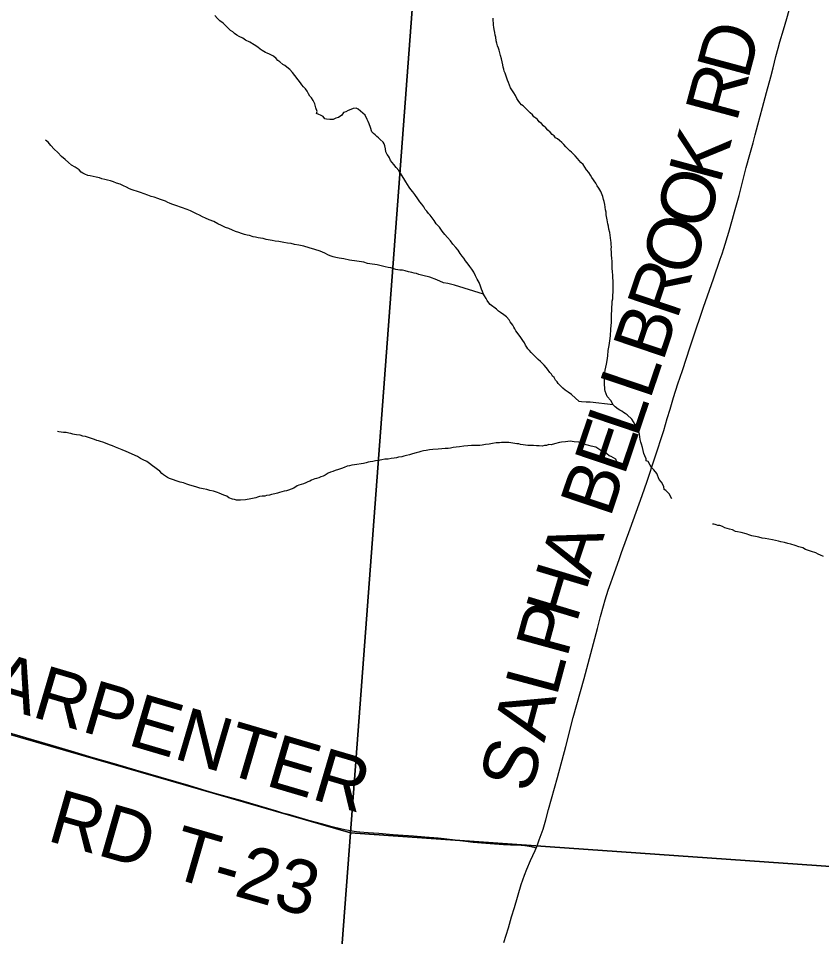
# Model space of a CAD drawing. Extents: x 1410790 to 1770854, y 448063 to 770588.
# Drawn here: x 1525089 to 1529574, y 609171 to 614296 of the extents above; entities that cross this region are included whole.
import ezdxf

# ---------------------------------------------------------------- set-up
doc = ezdxf.new("R2010")
doc.units = 0
for name, color, linetype in [('GM_X_County_Road', 7, 'Continuous'), ('GM_X_County_Road_Text', 7, 'Continuous'), ('GM_X_Minor_River', 7, 'Continuous'), ('GM_X_Section', 7, 'Continuous'), ('GM_X_Township_Road', 7, 'Continuous'), ('GM_X_Township_Road_Text', 7, 'Continuous')]:
    doc.layers.add(name, color=color, linetype=linetype)

msp = doc.modelspace()

# ---------------------------------------------------------------- linework, layer by layer
at = {"layer": 'GM_X_County_Road'}
for points in [[(1527979.9, 609664.1), (1527988.2, 609683.7), (1527997.3, 609709.9), (1528018.6, 609769.5), (1528034.1, 609822.4), (1528049.5, 609880.5), (1528099, 610059.1), (1528145.1, 610232.6), (1528187.3, 610394.1), (1528248, 610612), (1528322.2, 610890.8), (1528339.2, 610957.4), (1528355.4, 611016.2), (1528365.1, 611049.7), (1528383.1, 611103.9), (1528397.3, 611144.6), (1528416.7, 611197.8), (1528445.6, 611281.1), (1528457.6, 611315), (1528505.6, 611447.2), (1528539.2, 611539.8), (1528572.5, 611632.1), (1528599.9, 611712.7), (1528643.1, 611843.5), (1528692.2, 611996.4), (1528712.2, 612062.1), (1528727.7, 612114.4), (1528747, 612179.5), (1528772.2, 612255.7), (1528796.7, 612329.9), (1528819.3, 612398.3), (1528838.5, 612457.5), (1528855.4, 612507), (1528914.9, 612684.1), (1528969.7, 612842), (1529008.4, 612952.6), (1529018.7, 612982.3), (1529028.4, 613011.3), (1529056.1, 613102.3), (1529076.7, 613175.3), (1529088.3, 613215.2), (1529113.4, 613306.6), (1529153.6, 613463.6), (1529173, 613535.2), (1529191.6, 613600.4), (1529203.9, 613646.2), (1529218.1, 613701.1), (1529231.2, 613750.1), (1529243.5, 613797.9), (1529266.5, 613881.8), (1529289.7, 613968.9), (1529303.3, 614019.2), (1529319.3, 614082.5), (1529331.3, 614130.3), (1529340.6, 614165), (1529360.7, 614231.5), (1529379.1, 614294.8), (1529393, 614342.5)], [(1527799, 609138), (1527825, 609219.7), (1527843, 609280.4), (1527858.5, 609333.3), (1527897.2, 609461.1), (1527914.6, 609513.7), (1527927.4, 609547.6), (1527948.9, 609595.7), (1527974.9, 609652.2), (1527979.9, 609664.1)]]:
    msp.add_lwpolyline(points, dxfattribs=at)
at = {"layer": 'GM_X_Minor_River'}
for points in [[(1527154.8, 613526.8), (1527148.9, 613536.8), (1527141, 613551), (1527139.2, 613567), (1527135.3, 613585.1), (1527131.4, 613595.2), (1527125.5, 613605.3), (1527109.6, 613619.5), (1527099.7, 613629.7), (1527089.7, 613635.8), (1527081.8, 613645.9), (1527071.8, 613654), (1527061.9, 613662.1), (1527056.1, 613686.3), (1527048.3, 613706.4), (1527042.4, 613720.5), (1527036.5, 613730.6), (1527024.7, 613754.8), (1527012.8, 613767), (1526986.9, 613789.3), (1526975, 613795.5), (1526958.9, 613793.6), (1526944.9, 613787.8), (1526930.8, 613781.9), (1526916.7, 613774), (1526904.6, 613770.1), (1526894.5, 613756.2), (1526876.4, 613742.3), (1526862.3, 613738.4), (1526846.2, 613730.6), (1526828.2, 613730.8), (1526810.2, 613732.9), (1526800.2, 613735.1), (1526790.3, 613747.2), (1526776.3, 613755.4), (1526766.4, 613759.5), (1526754.4, 613765.6), (1526756.5, 613775.6), (1526750.7, 613795.8), (1526744.9, 613817.9), (1526735, 613838.1), (1526725.1, 613852.2), (1526717.2, 613862.3), (1526709.3, 613874.4), (1526701.4, 613888.6), (1526691.5, 613902.7), (1526681.6, 613912.8), (1526671.7, 613925), (1526663.8, 613935.1), (1526620.2, 613993.7), (1526604.4, 614010), (1526588.5, 614024.2), (1526576.5, 614032.3), (1526566.6, 614038.4), (1526548.7, 614052.7), (1526538.7, 614060.8), (1526528.8, 614070.9), (1526512.9, 614085.1), (1526491, 614095.4), (1526479, 614101.5), (1526469, 614105.7), (1526451.1, 614115.9), (1526439.2, 614124), (1526425.2, 614134.2), (1526405.3, 614148.4), (1526381.4, 614162.7), (1526357.5, 614175), (1526341.6, 614185.2), (1526321.6, 614195.5), (1526309.7, 614201.6), (1526295.7, 614211.8), (1526285.8, 614219.9), (1526273.9, 614228), (1526263.9, 614238.2), (1526250, 614252.4), (1526232.2, 614268.6), (1526214.3, 614282.8), (1526200.4, 614295), (1526186.5, 614311.2)], [(1528330.8, 613348.1), (1528320.9, 613360.2), (1528313.1, 613376.4), (1528291.3, 613406.7), (1528283.4, 613420.8), (1528273.5, 613434.9), (1528261.7, 613451.1), (1528251.8, 613465.3), (1528241.9, 613479.4), (1528230, 613491.6), (1528220.1, 613501.7), (1528210.2, 613513.9), (1528198.3, 613528), (1528188.3, 613538.2), (1528178.4, 613548.3), (1528168.5, 613556.4), (1528158.6, 613566.6), (1528146.6, 613578.7), (1528134.7, 613590.9), (1528122.8, 613603), (1528110.9, 613613.2), (1528099, 613623.3), (1528089, 613629.5), (1528081.1, 613639.6), (1528069.2, 613647.7), (1528059.3, 613659.9), (1528045.3, 613672.1), (1528033.4, 613684.2), (1528021.5, 613696.4), (1528009.6, 613708.5), (1527997.7, 613718.7), (1527987.8, 613730.8), (1527977.8, 613739), (1527967.9, 613747.1), (1527960, 613757.2), (1527946.1, 613769.4), (1527936.1, 613779.5), (1527926.2, 613789.7), (1527916.3, 613797.8), (1527908.4, 613807.9), (1527898.4, 613814), (1527888.5, 613824.2), (1527880.6, 613838.3), (1527872.7, 613848.4), (1527864.8, 613864.5), (1527854.9, 613880.7), (1527845.1, 613896.8), (1527837.2, 613909), (1527831.3, 613923.1), (1527825.4, 613937.2), (1527819.5, 613951.3), (1527807.9, 613989.5), (1527802, 614001.6), (1527800, 614011.7), (1527796.1, 614023.8), (1527794.2, 614035.8), (1527790.4, 614053.9), (1527786.5, 614070), (1527780.7, 614088.1), (1527776.8, 614104.2), (1527772.9, 614118.3), (1527769, 614130.4), (1527765.2, 614142.5), (1527761.3, 614156.6), (1527757.4, 614170.6), (1527755.6, 614190.7), (1527751.7, 614202.8), (1527749.8, 614216.9), (1527745.9, 614233), (1527744.1, 614247), (1527742.1, 614257.1), (1527742.2, 614267.1), (1527740.4, 614285.2), (1527740.5, 614297.2)], [(1525603.4, 613388.2), (1525587.5, 613392.4), (1525571.5, 613396.5), (1525555.5, 613400.7), (1525541.5, 613404.9), (1525523.5, 613409.1), (1525507.5, 613413.3), (1525489.5, 613417.4), (1525477.5, 613419.6), (1525459.6, 613425.8), (1525449.6, 613431.9), (1525439.7, 613438), (1525427.7, 613450.2), (1525405.8, 613464.5), (1525385.9, 613476.7), (1525368, 613490.9), (1525350.1, 613507.2), (1525330.3, 613525.4), (1525308.5, 613547.7), (1525288.6, 613566), (1525270.7, 613586.2), (1525254.9, 613604.4), (1525241.3, 613616.5)], [(1528410.2, 612139.5), (1528282.1, 612152.8), (1528260.1, 612153.1), (1528234.1, 612155.3), (1528220.1, 612157.5), (1528178.4, 612196), (1528158.5, 612210.3), (1528142.5, 612220.5), (1528128.6, 612232.7), (1528112.7, 612248.9), (1528102.8, 612257), (1528096.9, 612267.1), (1528089, 612277.2), (1528081.1, 612291.3), (1528071.1, 612299.5), (1528065.2, 612309.5), (1528057.3, 612319.7), (1528043.4, 612337.9), (1528035.5, 612348), (1528025.6, 612360.1), (1528015.7, 612370.2), (1528003.8, 612380.4), (1527991.9, 612392.6), (1527979.9, 612402.7), (1527964.1, 612418.9), (1527952.1, 612431.1), (1527942.2, 612441.2), (1527934.3, 612451.3), (1527928.4, 612461.4), (1527920.5, 612471.5), (1527914.6, 612485.7), (1527906.7, 612497.8), (1527898.8, 612509.9), (1527890.9, 612520), (1527882.9, 612530.1), (1527875, 612542.2), (1527867.1, 612552.3), (1527861.2, 612562.4), (1527855.3, 612572.5), (1527849.4, 612582.6), (1527843.4, 612592.7), (1527835.5, 612602.8), (1527829.6, 612612.9), (1527813.7, 612629.1), (1527799.8, 612641.3), (1527781.9, 612653.5), (1527769.9, 612661.7), (1527758, 612671.8), (1527724.2, 612698.3), (1527716.3, 612708.4), (1527706.4, 612720.5), (1527700.5, 612732.6), (1527692.6, 612746.8), (1527686.7, 612756.8), (1527680.8, 612770.9), (1527674.9, 612785), (1527669.1, 612801.2), (1527661.2, 612821.3), (1527651.4, 612839.5), (1527641.5, 612859.6), (1527631.7, 612879.8), (1527621.8, 612895.9), (1527609.9, 612910.1), (1527600.1, 612924.3), (1527586.2, 612942.5), (1527576.3, 612956.6), (1527566.4, 612968.8), (1527556.5, 612982.9), (1527544.7, 613001.1), (1527530.8, 613017.3), (1527514.9, 613035.5), (1527501.1, 613053.7), (1527485.2, 613071.9), (1527469.4, 613090.1), (1527455.5, 613108.3), (1527439.7, 613130.6), (1527421.8, 613148.8), (1527410, 613167), (1527400.1, 613183.1), (1527388.2, 613197.3), (1527378.3, 613207.4), (1527370.4, 613219.6), (1527360.5, 613229.7), (1527352.6, 613243.8), (1527342.7, 613258), (1527330.8, 613272.1), (1527318.9, 613288.3), (1527303.1, 613312.5), (1527291.2, 613326.7), (1527281.3, 613340.9), (1527271.4, 613353), (1527261.6, 613369.2), (1527251.7, 613383.3), (1527241.8, 613401.4), (1527228, 613421.7), (1527214.2, 613445.9), (1527198.3, 613464.1), (1527186.4, 613480.3), (1527166.6, 613502.6), (1527160.7, 613516.7), (1527154.8, 613526.8)], [(1527686.7, 612756.8), (1527524.9, 612806.7), (1527486.9, 612815.1), (1527462.9, 612819.3), (1527425, 612835.8), (1527387.1, 612852.2), (1527347.1, 612860.7), (1527325.2, 612866.9), (1527311.2, 612871.1), (1527299.2, 612873.2), (1527285.2, 612877.4), (1527267.2, 612881.5), (1527249.2, 612885.8), (1527233.2, 612889.9), (1527219.2, 612890.1), (1527207.2, 612892.2), (1527197.2, 612894.3), (1527185.3, 612898.4), (1527169.3, 612902.6), (1527153.3, 612904.8), (1527137.3, 612909), (1527121.3, 612913.2), (1527107.3, 612917.3), (1527093.3, 612919.4), (1527079.3, 612921.6), (1527065.3, 612923.8), (1527051.3, 612925.9), (1527039.3, 612928), (1527017.3, 612934.3), (1526979.3, 612940.7), (1526937.3, 612947.1), (1526905.4, 612953.5), (1526879.4, 612957.8), (1526861.4, 612962), (1526847.4, 612964.1), (1526835.4, 612968.2), (1526821.4, 612974.4), (1526799.5, 612984.7), (1526773.6, 612997), (1526743.6, 613005.3), (1526713.6, 613015.7), (1526683.7, 613024), (1526655.7, 613030.3), (1526631.7, 613034.5), (1526611.7, 613038.8), (1526591.7, 613041), (1526571.7, 613045.2), (1526543.7, 613049.5), (1526523.7, 613051.7), (1526505.7, 613055.9), (1526495.7, 613058), (1526483.7, 613060.2), (1526471.7, 613062.3), (1526455.7, 613066.5), (1526441.7, 613068.6), (1526427.7, 613070.8), (1526413.8, 613074.9), (1526399.8, 613077.1), (1526379.8, 613083.3), (1526365.8, 613085.4), (1526351.8, 613089.6), (1526335.8, 613095.8), (1526319.9, 613100), (1526301.9, 613106.2), (1526283.9, 613114.4), (1526264, 613122.6), (1526246, 613128.8), (1526224.1, 613139), (1526202.1, 613149.3), (1526180.2, 613161.6), (1526154.3, 613171.9), (1526134.3, 613180.1), (1526116.4, 613188.3), (1526100.4, 613196.5), (1526084.5, 613204.7), (1526068.5, 613212.9), (1526050.6, 613221.1), (1526030.6, 613229.3), (1525968.7, 613252), (1525946.8, 613258.3), (1525932.8, 613264.4), (1525922.8, 613268.5), (1525910.8, 613274.7), (1525898.9, 613278.8), (1525882.9, 613285), (1525866.9, 613291.2), (1525847, 613297.4), (1525831, 613301.6), (1525811, 613309.8), (1525791, 613316), (1525771.1, 613324.3), (1525749.1, 613330.5), (1525735.1, 613334.7), (1525725.2, 613338.8), (1525709.2, 613345), (1525693.2, 613353.2), (1525675.3, 613361.4), (1525657.3, 613369.6), (1525637.4, 613375.8), (1525619.4, 613384), (1525603.4, 613388.2)], [(1528738, 611614.5), (1528722.2, 611642.7), (1528704.3, 611661), (1528694.4, 611667.1), (1528692.5, 611683.2), (1528680.7, 611707.3), (1528666.8, 611721.5), (1528653.1, 611755.8), (1528637.2, 611776), (1528627.3, 611786.1), (1528617.5, 611802.3), (1528605.6, 611822.5), (1528593.6, 611826.6), (1528593.7, 611836.7), (1528587.9, 611854.8), (1528582, 611866.9), (1528574.3, 611901), (1528568.4, 611919.2), (1528564.5, 611931.2), (1528560.7, 611945.3), (1528558.8, 611959.4), (1528556.9, 611975.4), (1528545.2, 612009.7), (1528533.4, 612029.9), (1528523.5, 612044), (1528513.6, 612058.2), (1528487.8, 612082.5), (1528477.8, 612090.6), (1528467.9, 612096.7), (1528457.9, 612102.9), (1528448, 612109), (1528438, 612115.1), (1528422.1, 612127.3), (1528410.2, 612139.5), (1528396.4, 612163.7), (1528376.5, 612186), (1528364.8, 612214.2), (1528362.9, 612224.2), (1528363, 612234.2), (1528361.1, 612250.3), (1528361.2, 612262.3), (1528361.3, 612276.4), (1528361.5, 612294.4), (1528363.7, 612316.5), (1528365.8, 612332.5), (1528370, 612348.5), (1528372.2, 612366.6), (1528376.3, 612386.6), (1528380.6, 612412.6), (1528382.8, 612442.7), (1528387.1, 612470.7), (1528391.3, 612496.8), (1528395.6, 612524.8), (1528397.9, 612560.9), (1528398.1, 612581), (1528400.3, 612599), (1528400.5, 612621.1), (1528400.7, 612643.1), (1528402.9, 612667.2), (1528405.3, 612717.3), (1528407.5, 612731.3), (1528407.6, 612747.4), (1528409.8, 612771.4), (1528410, 612789.5), (1528410.1, 612807.6), (1528410.3, 612823.6), (1528410.4, 612833.6), (1528408.5, 612845.7), (1528408.6, 612861.7), (1528406.8, 612881.8), (1528405, 612901.9), (1528405.1, 612920), (1528405.3, 612940), (1528403.5, 612956.1), (1528401.6, 612976.2), (1528401.8, 612990.2), (1528399.9, 613008.3), (1528400, 613020.3), (1528398.1, 613032.4), (1528398.2, 613044.4), (1528396.3, 613056.5), (1528394.5, 613070.5), (1528392.6, 613086.6), (1528390.7, 613100.7), (1528386.9, 613118.8), (1528385, 613136.9), (1528381.1, 613148.9), (1528379.2, 613161), (1528377.3, 613171), (1528373.5, 613189.1), (1528371.6, 613199.2), (1528371.7, 613213.2), (1528367.8, 613227.3), (1528365.9, 613241.4), (1528364.1, 613257.4), (1528360.2, 613273.5), (1528356.3, 613285.6), (1528352.5, 613301.7), (1528344.6, 613319.8), (1528340.7, 613329.9), (1528330.8, 613348.1)], [(1526766.3, 611731.1), (1526754.2, 611727.2), (1526744.2, 611725.3), (1526726.1, 611717.5), (1526716, 611713.6), (1526706, 611709.7), (1526693.9, 611703.8), (1526681.8, 611697.9), (1526667.8, 611694), (1526655.7, 611690.2), (1526645.7, 611686.2), (1526627.6, 611674.4), (1526611.5, 611668.5), (1526597.4, 611662.7), (1526585.4, 611658.8), (1526573.3, 611656.9), (1526559.3, 611653), (1526547.2, 611649.1), (1526535.2, 611645.2), (1526521.1, 611641.4), (1526503.1, 611637.5), (1526491, 611633.7), (1526475, 611631.8), (1526464.9, 611629.9), (1526450.9, 611628.1), (1526434.9, 611626.2), (1526424.8, 611624.3), (1526414.8, 611620.4), (1526404.8, 611618.5), (1526386.7, 611614.7), (1526356.6, 611609), (1526328.5, 611607.2), (1526306.5, 611607.5), (1526296.5, 611609.6), (1526284.5, 611611.7), (1526264.6, 611619.9), (1526252.6, 611628.1), (1526236.7, 611634.3), (1526222.7, 611640.4), (1526210.7, 611646.6), (1526200.7, 611648.7), (1526188.8, 611652.8), (1526178.8, 611656.9), (1526158.8, 611661.2), (1526140.8, 611665.3), (1526120.8, 611669.6), (1526102.8, 611673.8), (1526084.9, 611680), (1526066.9, 611684.2), (1526046.9, 611690.4), (1526028.9, 611696.6), (1526011, 611702.8), (1525993, 611707), (1525975, 611713.2), (1525949, 611721.5), (1525933.1, 611727.7), (1525921.1, 611733.8), (1525911.2, 611739.9), (1525899.2, 611748.1), (1525889.3, 611756.2), (1525879.4, 611768.3), (1525865.4, 611778.5), (1525851.5, 611788.7), (1525837.6, 611798.9), (1525821.7, 611811), (1525805.7, 611823.2), (1525785.8, 611831.5), (1525771.8, 611839.7), (1525753.9, 611849.9), (1525690.1, 611878.6), (1525668.1, 611886.9), (1525650.2, 611895.1), (1525632.2, 611903.3), (1525614.3, 611909.5), (1525598.3, 611915.7), (1525576.3, 611923.9), (1525560.4, 611930.1), (1525548.4, 611934.2), (1525536.4, 611938.4), (1525526.4, 611940.5), (1525514.4, 611944.6), (1525502.5, 611948.7), (1525492.5, 611952.8), (1525480.5, 611957), (1525464.5, 611961.2), (1525448.5, 611963.3), (1525434.5, 611969.5), (1525414.5, 611971.7), (1525402.5, 611973.8), (1525392.5, 611975.9), (1525382.5, 611978), (1525370.5, 611980.2), (1525356.6, 611984.3), (1525340.5, 611984.5), (1525328.5, 611986.6), (1525314.5, 611988.8), (1525306.9, 611989.9)], [(1528433.4, 611820.2), (1528431.4, 611820.3), (1528425.5, 611836.4), (1528399.6, 611850.7), (1528387.6, 611854.8), (1528361.8, 611877.2), (1528341.8, 611883.4), (1528313.9, 611901.7), (1528287.9, 611908), (1528274, 611912.2), (1528260, 611916.3), (1528246, 611922.5), (1528228, 611926.7), (1528218.1, 611930.8), (1528192, 611933.1), (1528170, 611935.3), (1528144, 611931.6), (1528121.9, 611929.8), (1528109.9, 611927.9), (1528081.8, 611920.2), (1528063.7, 611916.3), (1528051.7, 611916.5), (1528037.6, 611912.6), (1528027.6, 611912.7), (1528013.6, 611908.8), (1527997.5, 611909), (1527981.5, 611909.2), (1527965.5, 611911.4), (1527945.5, 611911.6), (1527933.5, 611911.7), (1527921.5, 611913.8), (1527907.5, 611916), (1527893.5, 611918.1), (1527883.5, 611920.2), (1527871.5, 611920.3), (1527861.5, 611922.5), (1527827.5, 611928.8), (1527811.5, 611929), (1527799.5, 611929.1), (1527787.4, 611929.2), (1527775.4, 611927.4), (1527757.4, 611927.5), (1527737.3, 611923.7), (1527717.3, 611919.9), (1527697.2, 611918.1), (1527679.2, 611914.3), (1527665.1, 611912.4), (1527653.1, 611912.6), (1527641.1, 611912.7), (1527619.1, 611910.9), (1527599, 611909.1), (1527577, 611907.3), (1527552.9, 611903.6), (1527532.8, 611901.8), (1527516.8, 611899.9), (1527502.8, 611896.1), (1527488.7, 611894.2), (1527472.7, 611894.4), (1527452.7, 611892.6), (1527432.6, 611890.8), (1527402.6, 611889.1), (1527384.5, 611887.3), (1527366.5, 611883.4), (1527350.4, 611881.6), (1527336.4, 611877.7), (1527324.3, 611873.8), (1527310.3, 611870), (1527290.2, 611866.2), (1527272.1, 611860.3), (1527256.1, 611856.5), (1527242, 611852.6), (1527230, 611848.7), (1527211.9, 611846.9), (1527199.9, 611843), (1527187.8, 611841.1), (1527169.8, 611839.3), (1527153.7, 611835.5), (1527135.7, 611835.7), (1527117.7, 611831.8), (1527099.6, 611828), (1527083.6, 611826.2), (1527067.5, 611822.3), (1527053.5, 611820.5), (1527041.4, 611818.6), (1527031.4, 611814.7), (1527015.3, 611810.8), (1526965.2, 611803.3), (1526951.1, 611801.4), (1526937.1, 611797.6), (1526925.1, 611795.7), (1526909, 611789.8), (1526892.9, 611784), (1526876.8, 611778.2), (1526858.8, 611772.3), (1526844.7, 611766.4), (1526832.6, 611762.5), (1526818.6, 611756.7), (1526802.5, 611746.8), (1526790.4, 611740.9), (1526778.3, 611737), (1526766.3, 611731.1)], [(1529300.7, 611385.9), (1529278.7, 611388.2), (1529258.7, 611392.4), (1529242.7, 611394.6), (1529222.7, 611400.8), (1529204.7, 611403), (1529194.7, 611405.1), (1529184.7, 611407.2), (1529172.7, 611411.4), (1529152.8, 611419.6), (1529124.8, 611425.9), (1529104.8, 611430.1), (1529092.8, 611432.2), (1529076.9, 611440.4), (1529058.9, 611444.6), (1529032.9, 611452.9), (1529021, 611459.1), (1529005, 611465.3), (1528995, 611465.4), (1528985, 611469.5), (1528967, 611473.7), (1528967, 611473.7), (1528967, 611471.7)], [(1529584.3, 611292.7), (1529568.3, 611298.9), (1529554.3, 611305.1), (1529542.4, 611313.2), (1529518.4, 611319.5), (1529500.4, 611325.7), (1529484.5, 611331.9), (1529468.5, 611340.1), (1529446.5, 611346.3), (1529426.6, 611354.5), (1529402.6, 611360.8), (1529384.6, 611365), (1529366.6, 611371.2), (1529346.6, 611373.4), (1529332.7, 611377.6), (1529316.7, 611381.8), (1529300.7, 611385.9)]]:
    msp.add_lwpolyline(points, dxfattribs=at)
at = {"layer": 'GM_X_Section'}
for points in [[(1522119.9, 616619.5), (1527349.3, 615167.2), (1526943.5, 609749.7), (1521677.3, 611270.6)], [(1527349.3, 615167.2), (1532724.4, 614740.1), (1532279.5, 609375.3), (1526943.5, 609749.7)], [(1526943.5, 609749.7), (1526539, 604404.1), (1521242.6, 605915.5), (1521677.3, 611270.6)], [(1532279.5, 609375.3), (1531843.9, 603964.4), (1526539, 604404.1), (1526943.5, 609749.7)]]:
    msp.add_lwpolyline(points, close=True, dxfattribs=at)
at = {"layer": 'GM_X_Township_Road'}
for points in [[(1527465.8, 609715.7), (1527433.2, 609719.3), (1527358.1, 609725.6), (1527295.5, 609731), (1527182.6, 609739.4), (1527101.1, 609745.7), (1527042.3, 609749.5), (1526996.1, 609753.3), (1526976.8, 609755.4), (1526964.2, 609757.5), (1526920.4, 609764.6), (1526887.4, 609771.8), (1526841.4, 609783.8), (1526781.2, 609799.8), (1526711.6, 609819), (1526604.4, 609849.6), (1526566.5, 609860.3), (1526532, 609870.7), (1526431.3, 609900.6), (1526330.4, 609929.7), (1526188.5, 609970.2), (1526157.1, 609979.6), (1526138.1, 609984.9), (1526040.6, 610013.4), (1525744.4, 610100.4), (1525625.5, 610134.6), (1525506, 610169.1), (1525383.2, 610205.1), (1525283, 610234.7), (1525130.7, 610280.1), (1525022, 610311.7)], [(1527979.9, 609664.1), (1527969.4, 609667.2), (1527957.3, 609670.8), (1527941.7, 609674), (1527916.1, 609676.8), (1527895.6, 609678.3), (1527837.6, 609681.1), (1527797.7, 609682.3), (1527748.2, 609686.5), (1527698.6, 609689.9), (1527629.3, 609696.6), (1527528.1, 609708.8), (1527465.8, 609715.7)]]:
    msp.add_lwpolyline(points, dxfattribs=at)

# ---------------------------------------------------------------- texts
at = {"layer": 'GM_X_County_Road_Text'}
for s, rotation, p in [('D', 74.9448, (1529162.6, 613947.5)), ('R', 74.944, (1529098.6, 613709.6)), ('K', 74.9234, (1529005.9, 613365.3)), ('O', 73.8567, (1528930.8, 613105.9)), ('O', 71.9577, (1528845.9, 612844.5)), ('R', 71.3494, (1528766, 612607.7)), ('B', 71.3463, (1528687.1, 612374.2)), ('L', 71.3428, (1528615.3, 612161.6)), ('L', 71.3463, (1528543.6, 611949)), ('E', 71.3431, (1528471.8, 611736.4)), ('B', 71.3441, (1528393, 611502.9)), ('A', 71.5754, (1528280.1, 611165.2)), ('H', 73.2442, (1528204.7, 610914.6)), ('P', 74.7445, (1528152, 610721.3)), ('L', 74.9815, (1528093.9, 610504.9)), ('A', 74.9823, (1528025.5, 610249.9)), ('S', 74.983, (1527949.1, 609965.2))]:
    msp.add_text(s, height=300, rotation=rotation, dxfattribs=at).set_placement(p)
at = {"layer": 'GM_X_Township_Road_Text'}
for s, rotation, p in [('CARPENTER', 343.6093, (1524621.9, 610557.6)), ('RD', 344.0533, (1525242.1, 609708.1)), ('T-23', 343.8617, (1525922.4, 609506.7))]:
    msp.add_text(s, height=300, rotation=rotation, dxfattribs=at).set_placement(p)

doc.saveas('drawing.dxf')
